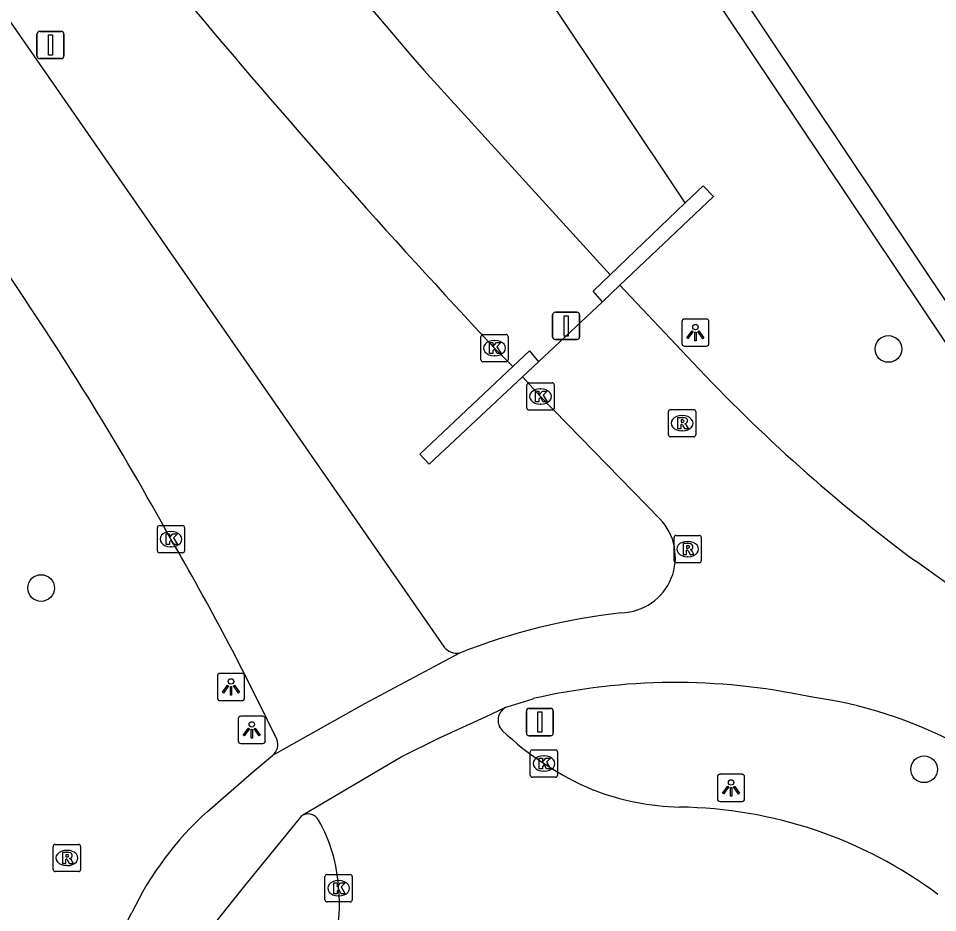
# Model space of a CAD drawing. Extents: x 158797 to 159887, y 384318 to 385255.
# Drawn here: x 159318.62 to 159352.35, y 384552.45 to 384585.25 of the extents above; entities that cross this region are included whole.
import ezdxf

# ---------------------------------------------------------------- set-up
doc = ezdxf.new("R2010")
doc.units = 0
for name, color, linetype in [('IMGEO_Afsluitpaal', 7, 'Continuous'), ('IMGEO_Berm_groen', 7, 'Continuous'), ('IMGEO_Boom', 7, 'Continuous'), ('IMGEO_Fietspad_gesloten', 7, 'Continuous'), ('IMGEO_Hek', 7, 'Continuous'), ('IMGEO_Kolk', 7, 'Continuous'), ('IMGEO_Lichtpunt', 7, 'Continuous'), ('IMGEO_Muur', 7, 'Continuous'), ('IMGEO_Rijbaan_lokaal_gesloten', 7, 'Continuous'), ('IMGEO_Rioolput', 7, 'Continuous'), ('IMGEO_Verkeersbordpaal', 7, 'Continuous')]:
    doc.layers.add(name, color=color, linetype=linetype)

msp = doc.modelspace()

# ---------------------------------------------------------------- linework, layer by layer
at = {"layer": 'IMGEO_Afsluitpaal'}
for p, q in [((159338.227, 384573.569), (159338.227, 384574.369)), ((159338.227, 384574.369), (159338.227, 384573.569)), ((159338.327, 384574.469), (159339.117, 384574.469)), ((159339.117, 384574.469), (159338.327, 384574.469)), ((159339.217, 384574.369), (159339.217, 384573.569)), ((159339.217, 384573.569), (159339.217, 384574.369)), ((159339.117, 384573.469), (159338.327, 384573.469)), ((159338.327, 384573.469), (159339.117, 384573.469))]:
    msp.add_line(p, q, dxfattribs=at)
msp.add_lwpolyline([(159338.647, 384574.344), (159338.797, 384574.344), (159338.797, 384573.594), (159338.647, 384573.594), (159338.647, 384574.344)], dxfattribs=at)
for centre, start, end in [((159338.327, 384574.369), 90, 180), ((159338.327, 384574.369), 90, 180), ((159339.117, 384574.369), 0, 90), ((159339.117, 384574.369), 360, 90), ((159338.327, 384573.569), 180, 270), ((159338.327, 384573.569), 180, 270), ((159339.117, 384573.569), 270, 0), ((159339.117, 384573.569), 270, 0)]:
    msp.add_arc(centre, 0.1, start, end, dxfattribs=at)
at = {"layer": 'IMGEO_Berm_groen'}
for points in [[(159343.091, 384578.482), (159297.497, 384646.725), (159292.522, 384654.756), (159285.647, 384666.91), (159278.91, 384680.193), (159274.429, 384690.144), (159274.24, 384690.602), (159261.949, 384720.397), (159249.737, 384750), (159238.159, 384778.066)], [(159327.44, 384612.577), (159347.62, 384582.396), (159360.749, 384562.76), (159364.038, 384557.841)]]:
    msp.add_lwpolyline(points, dxfattribs=at)
at = {"layer": 'IMGEO_Boom'}
for centre in [(159350.549, 384573.122), (159319.453, 384564.354), (159351.858, 384557.705)]:
    msp.add_circle(centre, 0.489, dxfattribs=at)
at = {"layer": 'IMGEO_Fietspad_gesloten'}
for points in [[(159333.494, 384583.345), (159340.335, 384575.84)], [(159343.371, 384572.63), (159340.698, 384575.458)], [(159340.062, 384574.855), (159337.714, 384572.653)], [(159336.762, 384572.476), (159336.094, 384573.155)], [(159337.125, 384572.103), (159337.783, 384571.381), (159342.162, 384566.89)], [(159355.818, 384562.282), (159351.555, 384565.335)], [(159336.51, 384559.979), (159336.554, 384560), (159337.518, 384560.296)], [(159325.559, 384556.158), (159327.268, 384557.654), (159327.946, 384558.215)], [(159325.431, 384551.547), (159326.981, 384553.488), (159329.038, 384556.012)], [(159320.836, 384548.612), (159322.786, 384552.449)]]:
    msp.add_lwpolyline(points, dxfattribs=at)
for centre, radius, start, end in [((159535.831, 384757.744), 267.124, 216.37674, 220.75888), ((159549.547, 384773.623), 292.83, 219.85484, 223.20312), ((159387.916, 384614.365), 61.042, 223.13482, 233.43926), ((159340.699, 384565.479), 2.032, 271.6919, 43.9553), ((159343.383, 384540.198), 23.397, 96.439, 111.4837), ((159342.737, 384537.598), 23.291, 77.8903, 102.9489), ((159345.485, 384544.236), 16.275, 41.5272, 82.451), ((159333.531, 384547.307), 11.912, 132.0082, 154.4252)]:
    msp.add_arc(centre, radius, start, end, dxfattribs=at)
at = {"layer": 'IMGEO_Hek'}
msp.add_lwpolyline([(159274.5, 384690.739), (159278.929, 384692.559), (159288.519, 384672.14), (159291.739, 384666.179), (159295.6, 384658.09), (159296.39, 384657.309), (159363.352, 384557.381)], dxfattribs=at)
at = {"layer": 'IMGEO_Kolk'}
for p, q in [((159335.668, 384573.655), (159336.52, 384573.655)), ((159335.593, 384572.729), (159335.593, 384573.581)), ((159336.081, 384573.435), (159336.106, 384573.435)), ((159336.594, 384573.581), (159336.594, 384572.729)), ((159336.52, 384572.655), (159335.668, 384572.655)), ((159336.104, 384572.875), (159336.079, 384572.875)), ((159337.282, 384570.955), (159337.282, 384571.807)), ((159337.357, 384571.881), (159338.209, 384571.881)), ((159337.77, 384571.661), (159337.795, 384571.661)), ((159338.283, 384571.807), (159338.283, 384570.955)), ((159337.793, 384571.101), (159337.768, 384571.101)), ((159338.209, 384570.881), (159337.357, 384570.881)), ((159323.72, 384565.72), (159323.72, 384566.572)), ((159323.795, 384566.646), (159324.647, 384566.646)), ((159324.721, 384566.572), (159324.721, 384565.72)), ((159324.208, 384566.426), (159324.233, 384566.426)), ((159324.647, 384565.646), (159323.795, 384565.646)), ((159324.231, 384565.866), (159324.206, 384565.866)), ((159337.407, 384557.491), (159337.407, 384558.343)), ((159337.482, 384558.417), (159338.334, 384558.417)), ((159337.895, 384558.197), (159337.92, 384558.197)), ((159338.408, 384558.343), (159338.408, 384557.491)), ((159337.918, 384557.637), (159337.893, 384557.637)), ((159338.334, 384557.417), (159337.482, 384557.417)), ((159329.872, 384552.916), (159329.872, 384553.768)), ((159329.947, 384553.842), (159330.799, 384553.842)), ((159330.873, 384553.768), (159330.873, 384552.916)), ((159330.36, 384553.622), (159330.385, 384553.622)), ((159330.383, 384553.062), (159330.358, 384553.062)), ((159330.799, 384552.842), (159329.947, 384552.842))]:
    msp.add_line(p, q, dxfattribs=at)
for points in [[(159335.668, 384573.655), (159336.52, 384573.655)], [(159335.593, 384572.729), (159335.593, 384573.581)], [(159335.914, 384573.355), (159336.037, 384573.355), (159336.037, 384573.204), (159336.167, 384573.355), (159336.331, 384573.355), (159336.185, 384573.204), (159336.338, 384572.955), (159336.186, 384572.955), (159336.101, 384573.119), (159336.037, 384573.052), (159336.037, 384572.955), (159335.914, 384572.955), (159335.914, 384573.355)], [(159336.594, 384573.581), (159336.594, 384572.729)], [(159336.52, 384572.655), (159335.668, 384572.655)], [(159337.282, 384570.955), (159337.282, 384571.807)], [(159337.357, 384571.881), (159338.209, 384571.881)], [(159338.283, 384571.807), (159338.283, 384570.955)], [(159337.603, 384571.581), (159337.726, 384571.581), (159337.726, 384571.43), (159337.856, 384571.581), (159338.02, 384571.581), (159337.874, 384571.43), (159338.027, 384571.181), (159337.875, 384571.181), (159337.79, 384571.345), (159337.726, 384571.278), (159337.726, 384571.181), (159337.603, 384571.181), (159337.603, 384571.581)], [(159338.209, 384570.881), (159337.357, 384570.881)], [(159323.72, 384565.72), (159323.72, 384566.572)], [(159323.795, 384566.646), (159324.647, 384566.646)], [(159324.721, 384566.572), (159324.721, 384565.72)], [(159324.041, 384566.346), (159324.164, 384566.346), (159324.164, 384566.195), (159324.294, 384566.346), (159324.458, 384566.346), (159324.312, 384566.195), (159324.465, 384565.946), (159324.313, 384565.946), (159324.228, 384566.11), (159324.164, 384566.043), (159324.164, 384565.946), (159324.041, 384565.946), (159324.041, 384566.346)], [(159324.647, 384565.646), (159323.795, 384565.646)], [(159337.407, 384557.491), (159337.407, 384558.343)], [(159337.482, 384558.417), (159338.334, 384558.417)], [(159337.728, 384558.117), (159337.851, 384558.117), (159337.851, 384557.966), (159337.981, 384558.117), (159338.145, 384558.117), (159337.999, 384557.966), (159338.152, 384557.717), (159338, 384557.717), (159337.915, 384557.881), (159337.851, 384557.814), (159337.851, 384557.717), (159337.728, 384557.717), (159337.728, 384558.117)], [(159338.408, 384558.343), (159338.408, 384557.491)], [(159338.334, 384557.417), (159337.482, 384557.417)], [(159329.872, 384552.916), (159329.872, 384553.768)], [(159329.947, 384553.842), (159330.799, 384553.842)], [(159330.873, 384553.768), (159330.873, 384552.916)], [(159330.193, 384553.542), (159330.316, 384553.542), (159330.316, 384553.391), (159330.446, 384553.542), (159330.61, 384553.542), (159330.464, 384553.391), (159330.617, 384553.142), (159330.465, 384553.142), (159330.38, 384553.306), (159330.316, 384553.239), (159330.316, 384553.142), (159330.193, 384553.142), (159330.193, 384553.542)], [(159330.799, 384552.842), (159329.947, 384552.842)]]:
    msp.add_lwpolyline(points, dxfattribs=at)
for centre, start, end in [((159335.67, 384573.579), 91.552, 178.448), ((159335.67, 384573.579), 91.552, 178.448), ((159336.518, 384573.579), 1.552, 88.448), ((159336.518, 384573.579), 1.552, 88.448), ((159335.67, 384572.731), 181.552, 268.448), ((159335.67, 384572.731), 181.552, 268.448), ((159336.518, 384572.731), 271.552, 358.448), ((159336.518, 384572.731), 271.552, 358.448), ((159337.359, 384571.805), 91.552, 178.448), ((159337.359, 384571.805), 91.552, 178.448), ((159338.207, 384571.805), 1.552, 88.448), ((159338.207, 384571.805), 1.552, 88.448), ((159337.359, 384570.957), 181.552, 268.448), ((159337.359, 384570.957), 181.552, 268.448), ((159338.207, 384570.957), 271.552, 358.448), ((159338.207, 384570.957), 271.552, 358.448), ((159323.797, 384566.57), 91.552, 178.448), ((159323.797, 384566.57), 91.552, 178.448), ((159324.645, 384566.57), 1.552, 88.448), ((159324.645, 384566.57), 1.552, 88.448), ((159323.797, 384565.722), 181.552, 268.448), ((159323.797, 384565.722), 181.552, 268.448), ((159324.645, 384565.722), 271.552, 358.448), ((159324.645, 384565.722), 271.552, 358.448), ((159337.484, 384558.341), 91.552, 178.448), ((159337.484, 384558.341), 91.552, 178.448), ((159338.332, 384558.341), 1.552, 88.448), ((159338.332, 384558.341), 1.552, 88.448), ((159337.484, 384557.493), 181.552, 268.448), ((159337.484, 384557.493), 181.552, 268.448), ((159338.332, 384557.493), 271.552, 358.448), ((159338.332, 384557.493), 271.552, 358.448), ((159329.949, 384553.766), 91.552, 178.448), ((159329.949, 384553.766), 91.552, 178.448), ((159330.797, 384553.766), 1.552, 88.448), ((159330.797, 384553.766), 1.552, 88.448), ((159329.949, 384552.918), 181.552, 268.448), ((159329.949, 384552.918), 181.552, 268.448), ((159330.797, 384552.918), 271.552, 358.448), ((159330.797, 384552.918), 271.552, 358.448)]:
    msp.add_arc(centre, 0.0765, start, end, dxfattribs=at)
for centre, major_axis, ratio, start_param, end_param in [((159336.08, 384573.155), (-0.387, 0.002), 0.722429, 4.712389, 7.853982), ((159336.105, 384573.155), (-0.39, 0.002), 0.717154, 1.570796, 4.712389), ((159337.769, 384571.381), (-0.387, 0.002), 0.722429, 4.712389, 7.853982), ((159337.794, 384571.381), (-0.39, 0.002), 0.717154, 1.570796, 4.712389), ((159324.207, 384566.146), (-0.387, 0.002), 0.722429, 4.712389, 7.853982), ((159324.232, 384566.146), (-0.39, 0.002), 0.717154, 1.570796, 4.712389), ((159337.894, 384557.917), (-0.387, 0.002), 0.722429, 4.712389, 7.853982), ((159337.919, 384557.917), (-0.39, 0.002), 0.717154, 1.570796, 4.712389), ((159330.359, 384553.342), (-0.387, 0.002), 0.722429, 4.712389, 7.853982), ((159330.384, 384553.342), (-0.39, 0.002), 0.717154, 1.570796, 4.712389)]:
    msp.add_ellipse(centre, major_axis=major_axis, ratio=ratio, start_param=start_param, end_param=end_param, dxfattribs=at)
at = {"layer": 'IMGEO_Lichtpunt'}
for p, q in [((159342.968, 384574.127), (159342.968, 384573.32)), ((159342.968, 384574.127), (159342.968, 384573.32)), ((159343.87, 384574.222), (159343.062, 384574.222)), ((159343.87, 384574.222), (159343.062, 384574.222)), ((159343.964, 384573.32), (159343.964, 384574.127)), ((159343.964, 384573.32), (159343.964, 384574.127)), ((159343.062, 384573.226), (159343.87, 384573.226)), ((159343.062, 384573.226), (159343.87, 384573.226)), ((159326.826, 384561.223), (159326.018, 384561.223)), ((159326.826, 384561.223), (159326.018, 384561.223)), ((159325.924, 384561.128), (159325.924, 384560.321)), ((159325.924, 384561.128), (159325.924, 384560.321)), ((159326.92, 384560.321), (159326.92, 384561.128)), ((159326.92, 384560.321), (159326.92, 384561.128)), ((159326.018, 384560.227), (159326.826, 384560.227)), ((159326.018, 384560.227), (159326.826, 384560.227)), ((159326.687, 384559.555), (159326.687, 384558.748)), ((159326.687, 384559.555), (159326.687, 384558.748)), ((159327.589, 384559.65), (159326.781, 384559.65)), ((159327.589, 384559.65), (159326.781, 384559.65)), ((159327.683, 384558.748), (159327.683, 384559.555)), ((159327.683, 384558.748), (159327.683, 384559.555)), ((159326.781, 384558.654), (159327.589, 384558.654)), ((159326.781, 384558.654), (159327.589, 384558.654)), ((159345.178, 384557.521), (159344.37, 384557.521)), ((159345.178, 384557.521), (159344.37, 384557.521)), ((159344.276, 384557.426), (159344.276, 384556.619)), ((159344.276, 384557.426), (159344.276, 384556.619)), ((159345.272, 384556.619), (159345.272, 384557.426)), ((159345.272, 384556.619), (159345.272, 384557.426)), ((159344.37, 384556.525), (159345.178, 384556.525)), ((159344.37, 384556.525), (159345.178, 384556.525))]:
    msp.add_line(p, q, dxfattribs=at)
for points in [[(159343.342, 384573.791), (159343.381, 384573.763), (159343.193, 384573.501), (159343.155, 384573.528), (159343.342, 384573.791)], [(159343.444, 384573.743), (159343.491, 384573.743), (159343.491, 384573.421), (159343.444, 384573.421), (159343.444, 384573.743)], [(159343.554, 384573.763), (159343.592, 384573.79), (159343.779, 384573.528), (159343.74, 384573.5), (159343.554, 384573.763)], [(159326.298, 384560.792), (159326.337, 384560.764), (159326.149, 384560.502), (159326.111, 384560.529), (159326.298, 384560.792)], [(159326.4, 384560.744), (159326.447, 384560.744), (159326.447, 384560.422), (159326.4, 384560.422), (159326.4, 384560.744)], [(159326.51, 384560.764), (159326.548, 384560.791), (159326.735, 384560.529), (159326.696, 384560.501), (159326.51, 384560.764)], [(159327.061, 384559.219), (159327.1, 384559.191), (159326.912, 384558.929), (159326.874, 384558.956), (159327.061, 384559.219)], [(159327.163, 384559.171), (159327.21, 384559.171), (159327.21, 384558.849), (159327.163, 384558.849), (159327.163, 384559.171)], [(159327.273, 384559.191), (159327.311, 384559.218), (159327.498, 384558.956), (159327.459, 384558.928), (159327.273, 384559.191)], [(159344.65, 384557.09), (159344.689, 384557.062), (159344.501, 384556.8), (159344.463, 384556.827), (159344.65, 384557.09)], [(159344.752, 384557.042), (159344.799, 384557.042), (159344.799, 384556.72), (159344.752, 384556.72), (159344.752, 384557.042)], [(159344.862, 384557.062), (159344.9, 384557.089), (159345.087, 384556.827), (159345.048, 384556.799), (159344.862, 384557.062)]]:
    msp.add_lwpolyline(points, dxfattribs=at)
for centre in [(159343.467, 384573.925), (159326.423, 384560.926), (159327.186, 384559.353), (159344.775, 384557.224)]:
    msp.add_circle(centre, 0.0994, dxfattribs=at)
for centre, start, end in [((159343.062, 384574.127), 90, 180), ((159343.062, 384574.127), 90, 180), ((159343.87, 384574.127), 0, 90), ((159343.87, 384574.127), 0, 90), ((159343.062, 384573.32), 180, 270), ((159343.062, 384573.32), 180, 270), ((159343.87, 384573.32), 270, 0), ((159343.87, 384573.32), 270, 360), ((159326.018, 384561.128), 90, 180), ((159326.018, 384561.128), 90, 180), ((159326.826, 384561.128), 0, 90), ((159326.826, 384561.128), 0, 90), ((159326.018, 384560.321), 180, 270), ((159326.018, 384560.321), 180, 270), ((159326.826, 384560.321), 270, 0), ((159326.826, 384560.321), 270, 360), ((159326.781, 384559.555), 90, 180), ((159326.781, 384559.555), 90, 180), ((159327.589, 384559.555), 0, 90), ((159327.589, 384559.555), 0, 90), ((159326.781, 384558.748), 180, 270), ((159326.781, 384558.748), 180, 270), ((159327.589, 384558.748), 270, 0), ((159327.589, 384558.748), 270, 360), ((159344.37, 384557.426), 90, 180), ((159344.37, 384557.426), 90, 180), ((159345.178, 384557.426), 0, 90), ((159345.178, 384557.426), 0, 90), ((159344.37, 384556.619), 180, 270), ((159344.37, 384556.619), 180, 270), ((159345.178, 384556.619), 270, 0), ((159345.178, 384556.619), 270, 360)]:
    msp.add_arc(centre, 0.0946, start, end, dxfattribs=at)
at = {"layer": 'IMGEO_Muur'}
for points in [[(159343.091, 384578.482), (159343.747, 384579.11), (159344.133, 384578.71), (159340.698, 384575.458)], [(159340.335, 384575.84), (159343.091, 384578.482)], [(159340.062, 384574.855), (159339.717, 384575.248), (159340.335, 384575.84)], [(159340.698, 384575.458), (159340.062, 384574.855)], [(159336.762, 384572.476), (159337.382, 384573.059), (159337.714, 384572.653)], [(159337.714, 384572.653), (159337.125, 384572.103)], [(159337.125, 384572.103), (159333.695, 384568.897), (159333.348, 384569.267), (159336.762, 384572.476)]]:
    msp.add_lwpolyline(points, dxfattribs=at)
at = {"layer": 'IMGEO_Rijbaan_lokaal_gesloten'}
for points in [[(159300.91, 384610.563), (159307.532, 384600.99), (159307.396, 384600.854), (159325.231, 384575.164), (159334.251, 384562.188)], [(159334.814, 384561.97), (159331.318, 384560.109), (159327.946, 384558.215)], [(159329.038, 384556.012), (159329.063, 384556.03), (159332.672, 384558.159), (159334.095, 384558.871), (159335.767, 384559.628), (159336.51, 384559.979)]]:
    msp.add_lwpolyline(points, dxfattribs=at)
for centre, radius, start, end in [((159218.443, 384507.784), 120.81, 28.8873, 34.27148), ((159233.197, 384513.265), 105.27, 25.63667, 30.155), ((159334.709, 384562.535), 0.574, 217.1172, 280.5488), ((159336.761, 384559.505), 0.537, 117.889, 223.999), ((159344.106, 384567.312), 11.256, 226.6161, 247.0693), ((159327.633, 384558.617), 0.509, 307.8938, 22.411), ((159343.187, 384566.109), 9.796, 249.2792, 268.2332), ((159342.689, 384540.103), 16.216, 53.3777, 89.3068), ((159329.253, 384555.632), 0.436, 28.8976, 119.4907), ((159324.715, 384553.032), 5.666, 3.1376, 29.7431), ((159324.483, 384552.752), 5.919, 328.5515, 5.7188)]:
    msp.add_arc(centre, radius, start, end, dxfattribs=at)
at = {"layer": 'IMGEO_Rioolput'}
for p, q in [((159342.477, 384569.974), (159342.477, 384570.826)), ((159342.552, 384570.9), (159343.404, 384570.9)), ((159342.965, 384570.68), (159342.99, 384570.68)), ((159343.478, 384570.826), (159343.478, 384569.974)), ((159342.988, 384570.12), (159342.963, 384570.12)), ((159343.404, 384569.9), (159342.552, 384569.9)), ((159342.756, 384566.284), (159343.608, 384566.284)), ((159342.681, 384565.358), (159342.681, 384566.21)), ((159343.169, 384566.064), (159343.194, 384566.064)), ((159343.682, 384566.21), (159343.682, 384565.358)), ((159343.608, 384565.284), (159342.756, 384565.284)), ((159343.192, 384565.504), (159343.167, 384565.504)), ((159319.9, 384554.027), (159319.9, 384554.879)), ((159319.975, 384554.953), (159320.827, 384554.953)), ((159320.901, 384554.879), (159320.901, 384554.027)), ((159320.388, 384554.733), (159320.413, 384554.733)), ((159320.411, 384554.173), (159320.386, 384554.173)), ((159320.827, 384553.953), (159319.975, 384553.953))]:
    msp.add_line(p, q, dxfattribs=at)
for points in [[(159342.477, 384569.974), (159342.477, 384570.826)], [(159342.552, 384570.9), (159343.404, 384570.9)], [(159343.066, 384570.598), (159342.814, 384570.6), (159342.814, 384570.2)], [(159343.478, 384570.826), (159343.478, 384569.974)], [(159342.814, 384570.2), (159342.938, 384570.2), (159342.938, 384570.362), (159342.949, 384570.362)], [(159342.992, 384570.519), (159342.938, 384570.519), (159342.938, 384570.438)], [(159342.938, 384570.438), (159342.99, 384570.438)], [(159342.996, 384570.333), (159343.067, 384570.2), (159343.207, 384570.2), (159343.142, 384570.326)], [(159343.404, 384569.9), (159342.552, 384569.9)], [(159342.756, 384566.284), (159343.608, 384566.284)], [(159342.681, 384565.358), (159342.681, 384566.21)], [(159343.27, 384565.982), (159343.018, 384565.984), (159343.018, 384565.584)], [(159343.196, 384565.903), (159343.142, 384565.903), (159343.142, 384565.822)], [(159343.682, 384566.21), (159343.682, 384565.358)], [(159343.018, 384565.584), (159343.142, 384565.584), (159343.142, 384565.746), (159343.153, 384565.746)], [(159343.142, 384565.822), (159343.194, 384565.822)], [(159343.2, 384565.717), (159343.271, 384565.584), (159343.411, 384565.584), (159343.346, 384565.71)], [(159343.608, 384565.284), (159342.756, 384565.284)], [(159319.9, 384554.027), (159319.9, 384554.879)], [(159319.975, 384554.953), (159320.827, 384554.953)], [(159320.901, 384554.879), (159320.901, 384554.027)], [(159320.489, 384554.651), (159320.237, 384554.653), (159320.237, 384554.253)], [(159320.237, 384554.253), (159320.361, 384554.253), (159320.361, 384554.415), (159320.372, 384554.415)], [(159320.415, 384554.572), (159320.361, 384554.572), (159320.361, 384554.491)], [(159320.361, 384554.491), (159320.413, 384554.491)], [(159320.419, 384554.386), (159320.49, 384554.253), (159320.63, 384554.253), (159320.565, 384554.379)], [(159320.827, 384553.953), (159319.975, 384553.953)]]:
    msp.add_lwpolyline(points, dxfattribs=at)
for centre, radius, start, end in [((159342.554, 384570.824), 0.0765, 91.552, 178.448), ((159342.554, 384570.824), 0.0765, 91.552, 178.448), ((159343.065, 384570.488), 0.109, 350.3612, 89.416), ((159343.402, 384570.824), 0.0765, 1.552, 88.448), ((159343.402, 384570.824), 0.0765, 1.552, 88.448), ((159342.948, 384570.309), 0.0533, 26.0293, 88.6989), ((159342.974, 384570.627), 0.19, 274.7715, 282.9687), ((159342.998, 384570.423), 0.0964, 77.0061, 93.1865), ((159343.012, 384570.48), 0.0378, 276.6634, 79.6772), ((159343.063, 384570.488), 0.112, 277.5842, 350.9817), ((159343.047, 384570.273), 0.108, 29.5134, 73.7905), ((159342.554, 384569.976), 0.0765, 181.552, 268.448), ((159342.554, 384569.976), 0.0765, 181.552, 268.448), ((159343.402, 384569.976), 0.0765, 271.552, 358.448), ((159343.402, 384569.976), 0.0765, 271.552, 358.448), ((159342.758, 384566.208), 0.0765, 91.552, 178.448), ((159342.758, 384566.208), 0.0765, 91.552, 178.448), ((159343.606, 384566.208), 0.0765, 1.552, 88.448), ((159343.606, 384566.208), 0.0765, 1.552, 88.448), ((159343.202, 384565.807), 0.0964, 77.0061, 93.1865), ((159343.216, 384565.864), 0.0378, 276.6634, 79.6772), ((159343.269, 384565.872), 0.109, 350.3612, 89.416), ((159343.152, 384565.693), 0.0533, 26.0293, 88.6989), ((159343.178, 384566.011), 0.19, 274.7715, 282.9687), ((159343.267, 384565.872), 0.112, 277.5842, 350.9817), ((159343.251, 384565.657), 0.108, 29.5134, 73.7905), ((159342.758, 384565.36), 0.0765, 181.552, 268.448), ((159342.758, 384565.36), 0.0765, 181.552, 268.448), ((159343.606, 384565.36), 0.0765, 271.552, 358.448), ((159343.606, 384565.36), 0.0765, 271.552, 358.448), ((159319.977, 384554.877), 0.0765, 91.552, 178.448), ((159319.977, 384554.877), 0.0765, 91.552, 178.448), ((159320.825, 384554.877), 0.0765, 1.552, 88.448), ((159320.825, 384554.877), 0.0765, 1.552, 88.448), ((159320.371, 384554.362), 0.0533, 26.0293, 88.6989), ((159320.397, 384554.68), 0.19, 274.7715, 282.9687), ((159320.421, 384554.476), 0.0964, 77.0061, 93.1865), ((159320.435, 384554.533), 0.0378, 276.6634, 79.6772), ((159320.488, 384554.541), 0.109, 350.3612, 89.416), ((159320.486, 384554.541), 0.112, 277.5842, 350.9817), ((159320.47, 384554.326), 0.108, 29.5134, 73.7905), ((159319.977, 384554.029), 0.0765, 181.552, 268.448), ((159319.977, 384554.029), 0.0765, 181.552, 268.448), ((159320.825, 384554.029), 0.0765, 271.552, 358.448), ((159320.825, 384554.029), 0.0765, 271.552, 358.448)]:
    msp.add_arc(centre, radius, start, end, dxfattribs=at)
for centre, major_axis, ratio, start_param, end_param in [((159342.964, 384570.4), (-0.387, 0.002), 0.722429, 4.712389, 7.853982), ((159342.989, 384570.4), (-0.39, 0.002), 0.717154, 1.570796, 4.712389), ((159343.168, 384565.784), (-0.387, 0.002), 0.722429, 4.712389, 7.853982), ((159343.193, 384565.784), (-0.39, 0.002), 0.717154, 1.570796, 4.712389), ((159320.387, 384554.453), (-0.387, 0.002), 0.722429, 4.712389, 7.853982), ((159320.412, 384554.453), (-0.39, 0.002), 0.717154, 1.570796, 4.712389)]:
    msp.add_ellipse(centre, major_axis=major_axis, ratio=ratio, start_param=start_param, end_param=end_param, dxfattribs=at)
at = {"layer": 'IMGEO_Verkeersbordpaal'}
for p, q in [((159319.402, 384584.773), (159320.192, 384584.773)), ((159320.192, 384584.773), (159319.402, 384584.773)), ((159319.302, 384583.873), (159319.302, 384584.673)), ((159319.302, 384584.673), (159319.302, 384583.873)), ((159320.292, 384584.673), (159320.292, 384583.873)), ((159320.292, 384583.873), (159320.292, 384584.673)), ((159320.192, 384583.773), (159319.402, 384583.773)), ((159319.402, 384583.773), (159320.192, 384583.773)), ((159337.262, 384559.038), (159337.262, 384559.838)), ((159337.262, 384559.838), (159337.262, 384559.038)), ((159337.362, 384559.938), (159338.152, 384559.938)), ((159338.152, 384559.938), (159337.362, 384559.938)), ((159338.252, 384559.838), (159338.252, 384559.038)), ((159338.252, 384559.038), (159338.252, 384559.838)), ((159338.152, 384558.938), (159337.362, 384558.938)), ((159337.362, 384558.938), (159338.152, 384558.938))]:
    msp.add_line(p, q, dxfattribs=at)
for points in [[(159319.722, 384584.648), (159319.872, 384584.648), (159319.872, 384583.898), (159319.722, 384583.898), (159319.722, 384584.648)], [(159337.682, 384559.813), (159337.832, 384559.813), (159337.832, 384559.063), (159337.682, 384559.063), (159337.682, 384559.813)]]:
    msp.add_lwpolyline(points, dxfattribs=at)
for centre, start, end in [((159319.402, 384584.673), 90, 180), ((159319.402, 384584.673), 90, 180), ((159320.192, 384584.673), 0, 90), ((159320.192, 384584.673), 360, 90), ((159319.402, 384583.873), 180, 270), ((159319.402, 384583.873), 180, 270), ((159320.192, 384583.873), 270, 0), ((159320.192, 384583.873), 270, 0), ((159337.362, 384559.838), 90, 180), ((159337.362, 384559.838), 90, 180), ((159338.152, 384559.838), 0, 90), ((159338.152, 384559.838), 360, 90), ((159337.362, 384559.038), 180, 270), ((159337.362, 384559.038), 180, 270), ((159338.152, 384559.038), 270, 0), ((159338.152, 384559.038), 270, 0)]:
    msp.add_arc(centre, 0.1, start, end, dxfattribs=at)

doc.saveas('drawing.dxf')
